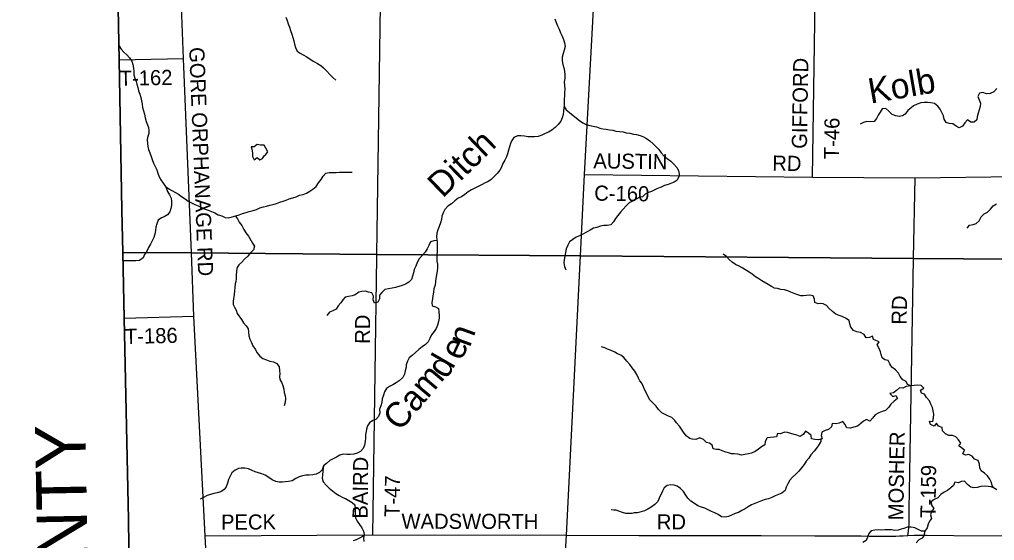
# Model space of a CAD drawing. Extents: x 1857828 to 2277390, y 930619 to 1324581.
# Drawn here: x 2010480 to 2029836, y 1160303 to 1170639 of the extents above; entities that cross this region are included whole.
import ezdxf

# ---------------------------------------------------------------- set-up
doc = ezdxf.new("R2010")
doc.units = 0
for name, color, linetype in [('GM_X_Adjacent_County', 7, 'Continuous'), ('GM_X_Adjacent_County_Text', 7, 'Continuous'), ('GM_X_County', 7, 'Continuous'), ('GM_X_County_Road', 7, 'Continuous'), ('GM_X_County_Road_Text', 7, 'Continuous'), ('GM_X_Minor_Lake', 7, 'Continuous'), ('GM_X_Minor_River', 7, 'Continuous'), ('GM_X_Minor_River_Text', 7, 'Continuous'), ('GM_X_State_Route', 7, 'Continuous'), ('GM_X_Township', 7, 'Continuous'), ('GM_X_Township_Road', 7, 'Continuous'), ('GM_X_Township_Road_Text', 7, 'Continuous')]:
    doc.layers.add(name, color=color, linetype=linetype)

msp = doc.modelspace()

# ---------------------------------------------------------------- linework, layer by layer
at = {"layer": 'GM_X_Adjacent_County'}
msp.add_lwpolyline([(1996226, 1196377), (2001347, 1196432), (2006321, 1196454), (2011853, 1196506), (2011918, 1193798), (2011927, 1193461), (2012059, 1186592), (2012116, 1184031), (2012150, 1182773), (2012194, 1180790), (2012233, 1179496), (2012268, 1178339), (2012332, 1176351), (2012456, 1169838), (2012513, 1166858), (2012531, 1166018), (2012559, 1164716), (2012647, 1160718), (2012707, 1156038)], dxfattribs=at)
at = {"layer": 'GM_X_County'}
msp.add_lwpolyline([(2012707, 1156038), (2012647, 1160718), (2012559, 1164716), (2012531, 1166018), (2012513, 1166858), (2012456, 1169838), (2012332, 1176351), (2012268, 1178339), (2012233, 1179496), (2012194, 1180790), (2012150, 1182773), (2012116, 1184031), (2012059, 1186592)], dxfattribs=at)
at = {"layer": 'GM_X_County_Road'}
for points in [[(2013892, 1166007), (2013892, 1166008), (2013735, 1169864), (2013675, 1171417), (2013380, 1179485)], [(2021698, 1167564), (2026222, 1167512), (2028259, 1167497), (2030266, 1167521), (2032219, 1167507)], [(2014423, 1155583), (2014164, 1160397), (2013943, 1164756), (2013892, 1166007)]]:
    msp.add_lwpolyline(points, dxfattribs=at)
at = {"layer": 'GM_X_Minor_Lake'}
for points in [[(2015344, 1167940), (2015364, 1167955), (2015408, 1168015), (2015368, 1168084), (2015339, 1168149), (2015267, 1168148), (2015198, 1168159), (2015138, 1168115), (2015079, 1168110)], [(2015344, 1167940), (2015364, 1167955), (2015408, 1168015), (2015368, 1168084), (2015339, 1168149), (2015267, 1168148), (2015198, 1168159), (2015138, 1168115), (2015079, 1168110)], [(2015079, 1168110), (2015093, 1168064), (2015106, 1167991), (2015107, 1167919), (2015136, 1167852), (2015197, 1167904), (2015253, 1167857), (2015305, 1167880), (2015344, 1167940)], [(2015079, 1168110), (2015093, 1168064), (2015106, 1167991), (2015107, 1167919), (2015136, 1167852), (2015197, 1167904), (2015253, 1167857), (2015305, 1167880), (2015344, 1167940)]]:
    msp.add_lwpolyline(points, dxfattribs=at)
at = {"layer": 'GM_X_Minor_River'}
for points in [[(2015768, 1170682), (2015793, 1170617), (2015817, 1170554), (2015842, 1170486), (2015863, 1170419), (2015890, 1170351), (2015909, 1170280), (2015929, 1170215), (2015942, 1170147), (2015959, 1170083), (2015992, 1170010), (2016050, 1169971), (2016112, 1169940), (2016186, 1169898), (2016253, 1169851), (2016323, 1169806), (2016397, 1169765), (2016461, 1169728), (2016518, 1169677), (2016580, 1169613), (2016639, 1169550), (2016698, 1169491), (2016760, 1169436)], [(2021107, 1170651), (2021132, 1170582), (2021161, 1170514), (2021193, 1170445), (2021222, 1170376), (2021255, 1170307), (2021282, 1170239), (2021301, 1170174), (2021314, 1170106), (2021293, 1170032), (2021276, 1169962), (2021251, 1169894)], [(2012455, 1170126), (2012499, 1170053), (2012554, 1169994), (2012614, 1169938), (2012661, 1169876), (2012709, 1169815), (2012728, 1169744), (2012741, 1169676), (2012748, 1169609), (2012753, 1169543), (2012772, 1169476), (2012794, 1169410), (2012811, 1169359), (2012830, 1169293), (2012845, 1169224), (2012866, 1169158), (2012888, 1169093), (2012905, 1169025), (2012916, 1168960), (2012925, 1168890), (2012940, 1168825), (2012959, 1168763), (2012975, 1168690), (2012996, 1168618), (2013021, 1168549), (2013038, 1168497), (2013045, 1168442), (2013045, 1168374), (2013021, 1168300), (2013017, 1168250), (2013020, 1168182), (2013029, 1168119), (2013044, 1168059), (2013067, 1167992), (2013091, 1167924), (2013116, 1167859), (2013143, 1167790), (2013174, 1167724), (2013205, 1167659), (2013225, 1167592), (2013256, 1167520), (2013289, 1167459), (2013334, 1167394), (2013382, 1167327), (2013447, 1167282), (2013507, 1167245), (2013575, 1167208), (2013637, 1167177), (2013699, 1167129), (2013768, 1167082), (2013830, 1167035), (2013962, 1166967), (2014030, 1166942), (2014098, 1166909), (2014168, 1166879), (2014228, 1166858), (2014290, 1166833), (2014359, 1166802), (2014427, 1166767), (2014495, 1166742), (2014563, 1166709), (2014633, 1166702), (2014702, 1166725), (2014773, 1166742), (2014841, 1166761), (2014908, 1166790), (2014977, 1166811), (2015043, 1166830), (2015116, 1166851), (2015185, 1166870), (2015249, 1166901), (2015322, 1166922), (2015383, 1166939), (2015453, 1166956), (2015514, 1166969), (2015580, 1166989), (2015651, 1167018), (2015712, 1167035), (2015776, 1167058), (2015837, 1167081), (2015907, 1167100), (2015972, 1167121), (2016041, 1167152), (2016111, 1167169), (2016176, 1167196), (2016241, 1167233), (2016306, 1167273), (2016369, 1167328), (2016416, 1167397), (2016469, 1167467), (2016508, 1167531), (2016564, 1167590), (2016628, 1167603), (2016696, 1167602), (2016767, 1167605), (2016833, 1167612), (2016898, 1167613), (2016962, 1167612), (2017034, 1167609), (2017086, 1167610)], [(2021251, 1169894), (2021252, 1169822), (2021265, 1169749), (2021286, 1169680), (2021298, 1169612), (2021303, 1169544), (2021306, 1169471), (2021293, 1169403), (2021302, 1169331), (2021305, 1169259), (2021300, 1169190), (2021297, 1169122), (2021292, 1169056), (2021295, 1168986), (2021292, 1168913), (2021333, 1168847), (2021399, 1168793), (2021538, 1168683), (2021598, 1168636), (2021663, 1168591), (2021731, 1168557), (2021801, 1168534), (2021871, 1168521), (2021932, 1168508), (2021998, 1168483), (2022058, 1168470), (2022126, 1168461), (2022194, 1168450), (2022256, 1168441), (2022320, 1168426), (2022393, 1168415), (2022461, 1168408), (2022525, 1168393), (2022595, 1168384), (2022667, 1168367), (2022732, 1168356), (2022804, 1168338), (2022868, 1168313), (2022927, 1168278), (2022995, 1168233), (2023059, 1168174), (2023118, 1168111), (2023170, 1168058), (2023221, 1167997), (2023278, 1167928), (2023338, 1167879), (2023408, 1167831), (2023471, 1167770), (2023529, 1167705), (2023564, 1167640), (2023575, 1167572), (2023568, 1167522), (2023539, 1167454), (2023474, 1167415), (2023424, 1167393), (2023357, 1167364), (2023288, 1167343), (2023220, 1167314), (2023149, 1167289), (2023078, 1167256), (2023027, 1167229), (2022967, 1167204), (2022902, 1167173), (2022845, 1167119), (2022780, 1167106), (2022647, 1167036), (2022582, 1166999), (2022521, 1166941), (2022464, 1166878), (2022409, 1166815), (2022357, 1166751), (2022314, 1166692), (2022271, 1166628), (2022218, 1166565), (2022148, 1166550), (2022083, 1166549), (2022015, 1166542), (2021944, 1166515), (2021875, 1166498), (2021807, 1166460), (2021736, 1166423), (2021663, 1166380), (2021598, 1166349), (2021529, 1166320), (2021464, 1166277), (2021399, 1166228), (2021368, 1166162), (2021335, 1166088), (2021320, 1166018), (2021305, 1165946), (2021292, 1165874), (2021285, 1165812), (2021298, 1165741), (2021323, 1165673)], [(2029882, 1169267), (2029821, 1169205), (2029752, 1169168), (2029678, 1169167), (2029606, 1169192), (2029536, 1169179), (2029504, 1169112), (2029534, 1169047), (2029557, 1168978), (2029548, 1168910), (2029531, 1168846), (2029512, 1168782), (2029493, 1168710), (2029484, 1168648), (2029431, 1168599), (2029363, 1168600), (2029299, 1168649), (2029250, 1168592), (2029201, 1168526), (2029136, 1168491), (2029072, 1168526), (2029010, 1168567), (2028938, 1168574), (2028874, 1168597), (2028837, 1168662), (2028824, 1168731), (2028788, 1168793), (2028759, 1168858), (2028710, 1168921), (2028646, 1168970), (2028574, 1168985), (2028504, 1168992), (2028441, 1168989), (2028373, 1168984), (2028300, 1168961), (2028231, 1168924), (2028181, 1168887), (2028116, 1168834), (2028062, 1168760), (2028012, 1168729), (2027945, 1168716), (2027875, 1168727), (2027805, 1168756), (2027737, 1168821), (2027676, 1168870), (2027605, 1168866), (2027568, 1168802), (2027527, 1168740), (2027496, 1168676), (2027449, 1168613), (2027373, 1168612), (2027304, 1168613), (2027234, 1168596), (2027169, 1168565)], [(2021292, 1168914), (2021285, 1168895), (2021279, 1168823), (2021272, 1168757), (2021255, 1168691), (2021226, 1168623), (2021176, 1168556), (2021115, 1168497), (2021048, 1168445), (2020983, 1168402), (2020915, 1168375), (2020848, 1168344), (2020775, 1168319), (2020707, 1168308), (2020642, 1168311), (2020570, 1168312), (2020504, 1168323), (2020436, 1168334), (2020365, 1168331), (2020294, 1168298), (2020251, 1168239), (2020230, 1168177), (2020209, 1168113), (2020186, 1168045), (2020165, 1167977), (2020148, 1167913), (2020113, 1167847), (2020074, 1167782), (2020047, 1167712), (2020018, 1167648), (2019961, 1167583), (2019904, 1167525), (2019844, 1167464), (2019777, 1167417), (2019727, 1167397), (2019662, 1167364), (2019587, 1167329), (2019520, 1167294), (2019456, 1167257), (2019387, 1167218), (2019324, 1167167), (2019255, 1167122), (2019188, 1167092), (2019121, 1167041), (2019056, 1166984), (2018983, 1166933), (2018922, 1166868), (2018888, 1166802), (2018867, 1166738), (2018856, 1166672), (2018839, 1166604), (2018810, 1166530), (2018785, 1166464), (2018762, 1166398), (2018761, 1166326), (2018767, 1166276), (2018770, 1166226), (2018771, 1166153), (2018769, 1166033), (2018766, 1165969), (2018762, 1165918), (2018765, 1165846), (2018778, 1165782), (2018779, 1165711), (2018770, 1165643), (2018759, 1165575), (2018746, 1165503), (2018739, 1165439), (2018732, 1165369), (2018707, 1165299), (2018696, 1165229), (2018687, 1165159), (2018680, 1165095), (2018669, 1165027), (2018674, 1164958), (2018740, 1164941), (2018800, 1164904), (2018807, 1164840), (2018814, 1164767), (2018813, 1164717), (2018800, 1164645), (2018779, 1164577), (2018752, 1164511), (2018713, 1164450), (2018662, 1164380), (2018625, 1164311), (2018590, 1164247), (2018539, 1164191), (2018472, 1164142), (2018409, 1164093), (2018339, 1164032), (2018274, 1163975), (2018213, 1163927), (2018182, 1163860), (2018155, 1163790), (2018156, 1163740), (2018139, 1163672), (2018122, 1163602), (2018089, 1163534), (2018020, 1163473), (2017959, 1163431)], [(2013382, 1167327), (2013395, 1167301), (2013421, 1167228), (2013458, 1167161), (2013491, 1167096), (2013500, 1167030), (2013495, 1166958), (2013486, 1166890), (2013467, 1166826), (2013418, 1166764), (2013349, 1166721), (2013299, 1166702), (2013232, 1166657), (2013209, 1166583), (2013186, 1166521), (2013181, 1166453), (2013170, 1166381), (2013149, 1166311), (2013116, 1166251), (2013078, 1166181), (2013039, 1166114), (2013006, 1166046), (2012963, 1165980), (2012934, 1165908), (2012865, 1165859), (2012792, 1165852), (2012728, 1165849), (2012656, 1165852), (2012539, 1165851)], [(2029291, 1166497), (2029340, 1166557), (2029413, 1166571), (2029475, 1166595), (2029530, 1166648), (2029568, 1166722), (2029629, 1166781), (2029698, 1166816), (2029757, 1166877), (2029812, 1166941), (2029877, 1166984)], [(2014768, 1166741), (2014768, 1166739), (2014806, 1166687), (2014843, 1166618), (2014891, 1166549), (2014934, 1166476), (2014971, 1166408), (2015026, 1166342), (2015105, 1166205), (2015146, 1166142), (2015123, 1166070), (2015062, 1166005), (2015011, 1165943), (2014950, 1165886), (2014895, 1165825), (2014832, 1165769), (2014794, 1165704), (2014788, 1165637), (2014781, 1165565), (2014779, 1165493), (2014773, 1165443), (2014762, 1165393), (2014753, 1165323), (2014746, 1165253), (2014741, 1165186), (2014723, 1165050), (2014722, 1164986), (2014748, 1164935), (2014781, 1164875), (2014804, 1164808), (2014887, 1164686), (2014930, 1164622), (2014978, 1164561), (2015019, 1164500), (2015026, 1164435), (2015035, 1164363), (2015054, 1164294), (2015086, 1164234), (2015115, 1164165), (2015160, 1164096), (2015201, 1164023), (2015249, 1163958), (2015310, 1163917), (2015384, 1163888), (2015452, 1163861), (2015521, 1163850), (2015588, 1163815), (2015634, 1163746), (2015641, 1163675), (2015648, 1163609), (2015639, 1163559), (2015648, 1163495), (2015688, 1163428), (2015707, 1163377), (2015726, 1163307), (2015735, 1163236), (2015754, 1163170), (2015760, 1163118), (2015755, 1163045), (2015734, 1162977)], [(2018768, 1166252), (2018706, 1166249), (2018641, 1166225), (2018606, 1166154), (2018573, 1166090), (2018534, 1166022), (2018471, 1165955), (2018413, 1165888), (2018374, 1165818), (2018347, 1165746), (2018314, 1165680), (2018299, 1165612), (2018284, 1165546), (2018265, 1165480), (2018208, 1165427), (2018141, 1165390), (2018074, 1165363), (2018008, 1165340), (2017945, 1165325), (2017877, 1165312), (2017808, 1165297), (2017736, 1165280), (2017672, 1165226), (2017627, 1165167), (2017624, 1165095), (2017593, 1165029), (2017525, 1165012), (2017504, 1165078), (2017509, 1165151), (2017473, 1165215), (2017411, 1165230), (2017347, 1165251), (2017279, 1165246), (2017214, 1165227), (2017147, 1165174), (2017083, 1165155), (2017012, 1165146), (2016947, 1165131), (2016897, 1165080), (2016857, 1165016), (2016804, 1164961), (2016767, 1164891), (2016698, 1164862), (2016632, 1164831), (2016583, 1164769)], [(2028174, 1163371), (2028108, 1163396), (2028083, 1163460), (2028015, 1163489), (2027964, 1163554), (2027928, 1163621), (2027869, 1163688), (2027799, 1163744), (2027758, 1163810), (2027727, 1163875), (2027659, 1163884), (2027603, 1163927), (2027586, 1163996), (2027572, 1164046), (2027545, 1164113), (2027508, 1164182), (2027549, 1164247), (2027483, 1164268), (2027431, 1164291), (2027416, 1164354), (2027353, 1164330), (2027287, 1164325), (2027250, 1164390), (2027176, 1164430), (2027104, 1164443), (2027040, 1164472), (2026984, 1164533), (2026967, 1164599), (2026952, 1164668), (2026878, 1164713), (2026810, 1164744), (2026750, 1164769), (2026686, 1164794), (2026617, 1164846), (2026553, 1164903), (2026498, 1164966), (2026434, 1164999), (2026384, 1165004), (2026333, 1165000), (2026267, 1165023), (2026262, 1165092), (2026239, 1165158), (2026171, 1165171), (2026102, 1165164), (2026042, 1165155), (2025992, 1165158), (2025932, 1165179), (2025862, 1165204), (2025794, 1165229), (2025732, 1165254), (2025664, 1165274), (2025596, 1165285), (2025525, 1165302), (2025471, 1165307), (2025407, 1165340), (2025344, 1165379), (2025216, 1165453), (2025160, 1165494), (2025090, 1165531), (2025025, 1165584), (2024965, 1165629), (2024826, 1165712), (2024766, 1165745), (2024696, 1165778), (2024626, 1165827), (2024569, 1165876), (2024517, 1165935), (2024451, 1165981)], [(2022832, 1163422), (2022798, 1163472), (2022771, 1163523), (2022736, 1163594), (2022694, 1163661), (2022643, 1163730), (2022598, 1163795), (2022540, 1163860), (2022477, 1163933), (2022415, 1163978), (2022351, 1164007), (2022298, 1164040), (2022224, 1164071), (2022156, 1164100), (2022098, 1164123), (2022036, 1164148)], [(2017959, 1163431), (2017890, 1163394), (2017825, 1163357), (2017763, 1163316), (2017729, 1163250), (2017706, 1163184), (2017683, 1163112), (2017676, 1163040), (2017651, 1162974), (2017626, 1162907), (2017635, 1162836), (2017610, 1162762), (2017557, 1162701), (2017496, 1162684), (2017427, 1162639), (2017390, 1162577), (2017367, 1162513), (2017365, 1162463), (2017352, 1162407), (2017349, 1162335), (2017342, 1162265), (2017329, 1162194), (2017304, 1162129), (2017251, 1162069), (2017186, 1162038), (2017119, 1162013), (2017047, 1162010), (2016978, 1162011), (2016906, 1162016), (2016840, 1161995), (2016771, 1161954), (2016706, 1161925), (2016641, 1161890), (2016576, 1161833), (2016515, 1161785)], [(2028174, 1163371), (2028079, 1163358), (2028017, 1163327), (2027948, 1163332), (2027891, 1163278), (2027828, 1163233), (2027760, 1163222), (2027815, 1163163), (2027880, 1163180), (2027909, 1163118), (2027842, 1163068), (2027781, 1163011), (2027740, 1162946), (2027671, 1162884), (2027606, 1162863), (2027537, 1162838), (2027469, 1162795), (2027411, 1162732), (2027360, 1162670), (2027298, 1162703), (2027236, 1162672), (2027179, 1162621), (2027118, 1162570), (2027045, 1162549), (2026976, 1162530), (2026906, 1162539), (2026867, 1162608), (2026823, 1162662), (2026753, 1162629), (2026680, 1162618), (2026616, 1162623), (2026597, 1162556), (2026542, 1162508), (2026475, 1162485), (2026408, 1162454), (2026393, 1162386), (2026417, 1162319), (2026344, 1162300), (2026272, 1162308), (2026203, 1162319), (2026196, 1162389), (2026143, 1162430), (2026083, 1162469), (2026036, 1162407), (2025981, 1162366), (2025913, 1162391), (2025861, 1162406), (2025793, 1162427), (2025727, 1162448), (2025665, 1162451), (2025588, 1162418), (2025530, 1162429), (2025509, 1162357), (2025456, 1162352), (2025390, 1162349), (2025323, 1162340), (2025282, 1162266), (2025277, 1162202), (2025212, 1162161), (2025149, 1162116), (2025082, 1162067), (2025014, 1162038), (2024949, 1162025), (2024880, 1162008), (2024812, 1161995), (2024742, 1162018), (2024670, 1162021), (2024617, 1162022), (2024553, 1162043), (2024501, 1162057), (2024429, 1162083), (2024369, 1162106), (2024319, 1162110), (2024249, 1162124), (2024230, 1162196), (2024178, 1162235), (2024118, 1162250), (2024058, 1162305), (2023989, 1162338), (2023910, 1162309), (2023835, 1162316), (2023785, 1162327), (2023716, 1162381), (2023664, 1162450), (2023623, 1162514), (2023584, 1162571), (2023526, 1162636), (2023491, 1162687), (2023429, 1162740), (2023365, 1162769), (2023295, 1162804), (2023232, 1162838), (2023164, 1162899), (2023119, 1162966), (2023053, 1163035), (2022992, 1163092), (2022959, 1163155), (2022927, 1163228), (2022890, 1163296), (2022865, 1163349), (2022832, 1163422)], [(2029818, 1161348), (2029789, 1161391), (2029774, 1161451), (2029744, 1161520), (2029695, 1161583), (2029637, 1161638), (2029570, 1161683), (2029544, 1161748), (2029541, 1161816), (2029512, 1161889), (2029442, 1161918), (2029391, 1161973), (2029327, 1162012), (2029259, 1161999), (2029205, 1162024), (2029238, 1162096), (2029184, 1162141), (2029126, 1162184), (2029167, 1162237), (2029124, 1162298), (2029071, 1162363), (2029001, 1162388), (2028932, 1162386), (2028866, 1162421), (2028803, 1162476), (2028796, 1162546), (2028722, 1162569), (2028686, 1162632), (2028635, 1162573), (2028567, 1162604), (2028544, 1162670), (2028610, 1162665), (2028628, 1162739), (2028631, 1162808), (2028615, 1162874), (2028602, 1162942), (2028575, 1163007), (2028546, 1163076), (2028484, 1163141), (2028449, 1163204), (2028385, 1163227), (2028364, 1163287), (2028431, 1163324), (2028379, 1163379), (2028309, 1163383), (2028242, 1163376), (2028174, 1163371)], [(2026385, 1162311), (2026388, 1162266), (2026347, 1162200), (2026301, 1162136), (2026258, 1162073), (2026191, 1162000), (2026150, 1161936), (2026099, 1161877), (2026056, 1161809), (2026005, 1161744), (2025951, 1161678), (2025890, 1161619), (2025823, 1161558), (2025770, 1161498), (2025731, 1161425), (2025698, 1161361), (2025683, 1161297), (2025616, 1161244), (2025549, 1161213), (2025482, 1161187), (2025417, 1161158), (2025347, 1161131), (2025280, 1161116), (2025213, 1161091), (2025143, 1161066), (2025013, 1161012), (2024948, 1160973), (2024886, 1160930), (2024817, 1160901), (2024752, 1160861), (2024685, 1160836), (2024614, 1160805), (2024552, 1160782), (2024487, 1160767), (2024415, 1160770), (2024349, 1160817), (2024287, 1160850), (2024219, 1160879), (2024154, 1160911), (2024084, 1160942), (2024020, 1160963), (2023948, 1160994), (2023878, 1161035), (2023808, 1161086), (2023749, 1161144), (2023709, 1161204), (2023660, 1161273), (2023603, 1161338), (2023539, 1161378), (2023477, 1161399), (2023411, 1161410), (2023340, 1161393), (2023275, 1161347), (2023242, 1161282), (2023176, 1161142), (2023153, 1161078), (2023090, 1161015), (2023021, 1160966), (2022952, 1160927), (2022885, 1160892), (2022748, 1160854), (2022685, 1160853), (2022633, 1160841), (2022567, 1160836), (2022516, 1160839), (2022448, 1160858), (2022378, 1160885), (2022326, 1160902), (2022276, 1160905), (2022224, 1160910)], [(2016515, 1161785), (2016488, 1161705), (2016439, 1161654), (2016370, 1161617), (2016303, 1161606), (2016231, 1161601), (2016167, 1161602), (2016098, 1161589), (2016032, 1161568), (2015965, 1161531), (2015896, 1161490), (2015823, 1161471), (2015753, 1161466), (2015702, 1161462), (2015634, 1161463), (2015568, 1161475), (2015498, 1161504), (2015428, 1161555), (2015359, 1161598), (2015291, 1161627), (2015223, 1161646), (2015160, 1161663), (2015097, 1161692), (2015025, 1161722), (2014952, 1161735), (2014880, 1161738), (2014828, 1161733), (2014761, 1161700), (2014698, 1161644), (2014661, 1161581), (2014630, 1161513), (2014609, 1161443), (2014584, 1161371), (2014543, 1161313), (2014476, 1161266), (2014403, 1161249), (2014336, 1161234), (2014272, 1161219), (2014205, 1161198), (2014134, 1161159), (2014067, 1161120)], [(2016515, 1161785), (2016499, 1161679), (2016494, 1161607), (2016489, 1161539), (2016511, 1161468), (2016566, 1161403), (2016627, 1161344), (2016693, 1161287), (2016759, 1161236), (2016824, 1161194), (2016896, 1161159), (2016950, 1161134), (2017018, 1161099), (2017082, 1161060), (2017135, 1161009), (2017145, 1160941), (2017146, 1160891), (2017143, 1160818), (2017150, 1160750), (2017183, 1160687), (2017229, 1160620), (2017278, 1160557), (2017311, 1160489), (2017322, 1160420), (2017311, 1160348), (2017314, 1160282)], [(2029818, 1161348), (2029772, 1161371), (2029708, 1161372), (2029636, 1161379), (2029563, 1161372), (2029491, 1161355), (2029418, 1161350), (2029368, 1161361), (2029299, 1161414), (2029243, 1161482), (2029177, 1161471), (2029120, 1161445), (2029050, 1161460), (2029021, 1161397), (2028968, 1161349), (2028901, 1161296), (2028838, 1161263), (2028769, 1161214), (2028710, 1161148), (2028641, 1161115), (2028580, 1161070), (2028583, 1161002), (2028633, 1160937), (2028586, 1160877), (2028565, 1160813), (2028586, 1160741), (2028547, 1160687), (2028516, 1160626), (2028499, 1160554), (2028455, 1160488), (2028387, 1160487), (2028319, 1160522), (2028251, 1160553), (2028181, 1160570), (2028111, 1160565), (2028038, 1160542), (2027986, 1160529), (2027925, 1160510), (2027859, 1160503), (2027794, 1160512), (2027730, 1160517), (2027660, 1160516), (2027593, 1160511), (2027527, 1160512), (2027459, 1160509), (2027390, 1160498), (2027341, 1160443), (2027316, 1160371), (2027285, 1160305), (2027224, 1160266)], [(2029882, 1161307), (2029818, 1161348)], [(2017317, 1160383), (2017292, 1160380), (2017227, 1160347), (2017162, 1160316), (2017101, 1160299)], [(2028445, 1160488), (2028445, 1160480), (2028442, 1160412), (2028397, 1160350), (2028334, 1160315), (2028279, 1160260)]]:
    msp.add_lwpolyline(points, dxfattribs=at)
at = {"layer": 'GM_X_State_Route'}
for points in [[(2021331, 1160303), (2021336, 1160409), (2021616, 1165950), (2021698, 1167564), (2021904, 1171335), (2022058, 1174146)], [(2020855, 1150903), (2020855, 1150903), (2021073, 1155198), (2021331, 1160303)]]:
    msp.add_lwpolyline(points, dxfattribs=at)
at = {"layer": 'GM_X_Township'}
msp.add_lwpolyline([(2032206, 1165870), (2028230, 1165900), (2021616, 1165950), (2017576, 1165980), (2013892, 1166008), (2012531, 1166018), (2012513, 1166858), (2012456, 1169838), (2012332, 1176351), (2012268, 1178339), (2012233, 1179496), (2012194, 1180790), (2012150, 1182773), (2012116, 1184031), (2012059, 1186592), (2011927, 1193461), (2015448, 1193442), (2018963, 1193442), (2023011, 1193448), (2026607, 1193454), (2030478, 1193460)], dxfattribs=at)
msp.add_lwpolyline([(2012531, 1166018), (2013892, 1166008), (2017576, 1165980), (2021616, 1165950), (2028230, 1165900), (2032206, 1165870), (2032202, 1162261), (2032191, 1160469), (2032191, 1160394), (2032187, 1160189), (2032188, 1160111), (2032164, 1154605), (2032103, 1147063), (2032060, 1143020), (2026094, 1143049), (2021395, 1143072), (2014989, 1143103), (2012943, 1143096), (2012777, 1149904), (2012755, 1152350), (2012707, 1156038), (2012647, 1160718), (2012559, 1164716)], close=True, dxfattribs=at)
at = {"layer": 'GM_X_Township_Road'}
for points in [[(2026222, 1167512), (2026336, 1174979), (2026336, 1174979)], [(2017575, 1165927), (2017576, 1165980), (2017656, 1171385)], [(2012456, 1169838), (2013735, 1169864)], [(2028230, 1165892), (2028230, 1165900), (2028259, 1167497)], [(2017494, 1160417), (2017575, 1165926), (2017575, 1165927)], [(2028117, 1160403), (2028128, 1160489), (2028135, 1160559), (2028140, 1160630), (2028141, 1160730), (2028143, 1160940), (2028147, 1161271), (2028230, 1165892)], [(2012559, 1164716), (2013943, 1164756)], [(2014164, 1160397), (2017494, 1160417)], [(2017494, 1160417), (2021336, 1160409)], [(2021336, 1160409), (2022772, 1160403), (2023384, 1160402), (2024024, 1160401), (2024535, 1160401), (2025205, 1160401), (2026272, 1160399), (2026697, 1160396), (2026906, 1160395), (2027191, 1160394), (2027351, 1160392), (2027572, 1160391), (2027692, 1160388), (2027758, 1160387), (2027806, 1160387), (2027875, 1160390), (2027949, 1160395), (2028025, 1160396), (2028117, 1160403), (2028238, 1160408), (2028366, 1160410), (2028485, 1160411), (2029026, 1160403), (2032191, 1160394)]]:
    msp.add_lwpolyline(points, dxfattribs=at)

# ---------------------------------------------------------------- texts
at = {"layer": 'GM_X_Adjacent_County_Text'}
msp.add_text('HURON COUNTY', height=1000, rotation=91.1218, dxfattribs=at).set_placement((2011999, 1151694))
at = {"layer": 'GM_X_County_Road_Text'}
for s, rotation, p in [('GORE ORPHANAGE RD', 272.2962, (2013847, 1170085)), ('AUSTIN', 359.2508, (2021870, 1167686)), ('RD', 359.0128, (2025422, 1167642)), ('C-160', 359.1731, (2021888, 1167046))]:
    msp.add_text(s, height=300, rotation=rotation, dxfattribs=at).set_placement(p)
at = {"layer": 'GM_X_Minor_River_Text'}
for s, height, rotation, p in [('Kolb', 500.2, 9.9059, (2027374, 1168968)), ('Ditch', 500.2, 43.9946, (2018879, 1167081)), ('n', 500, 69.9928, (2019419, 1164119)), ('e', 500, 64.9923, (2019252, 1163853)), ('d', 500, 59.992, (2018964, 1163490)), ('Cam', 500.2, 49.9915, (2018033, 1162451))]:
    msp.add_text(s, height=height, rotation=rotation, dxfattribs=at).set_placement(p)
at = {"layer": 'GM_X_Township_Road_Text'}
for s, rotation, p in [('GIFFORD', 89.037, (2026111, 1168071)), ('T-162', 1.1238, (2012472, 1169322)), ('T-46', 89.2917, (2026750, 1167865)), ('RD', 89.0128, (2028091, 1164582)), ('RD', 89.5063, (2017438, 1164203)), ('T-186', 1.4033, (2012576, 1164200)), ('MOSHER', 89.027, (2028025, 1160702)), ('BAIRD', 89.3367, (2017390, 1160736)), ('T-159', 89.171, (2028664, 1160752)), ('T-47', 89.2931, (2018025, 1160768)), ('PECK', 0.2688, (2014481, 1160518)), ('WADSWORTH', 359.8961, (2018063, 1160536)), ('RD', 0, (2023132, 1160522))]:
    msp.add_text(s, height=300, rotation=rotation, dxfattribs=at).set_placement(p)

doc.saveas('drawing.dxf')
